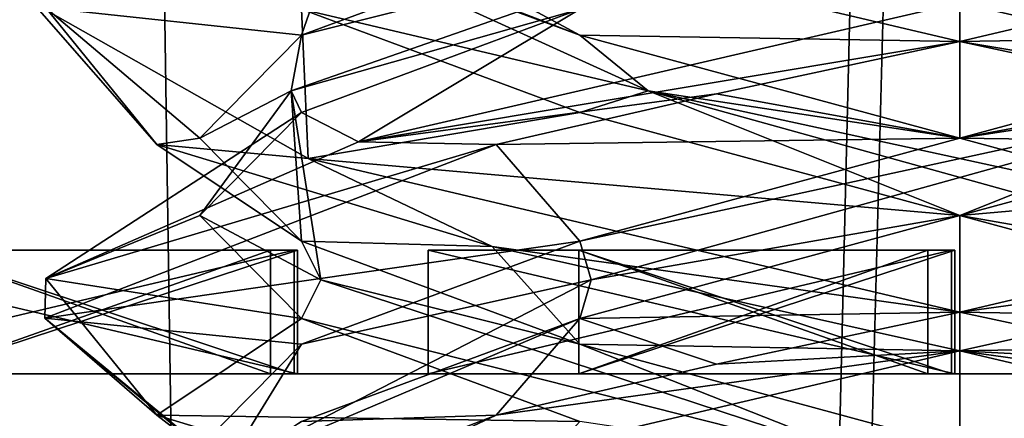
# Model space of a CAD drawing. Header units: millimetres. Extents: x -18.9 to 18.9, y -8.8 to 59.9.
# Tile 249 of 461: x -1.5 to 0.1, y 24.3 to 25. Entities that reach past the tile are written whole.
import ezdxf

# ---------------------------------------------------------------- set-up
doc = ezdxf.new("R2010")
doc.units = ezdxf.units.MM
doc.header["$LTSCALE"] = 65.185185
for name, color, linetype in [('1284', 7, 'CONTINUOUS'), ('1295', 7, 'CONTINUOUS'), ('1585', 7, 'CONTINUOUS'), ('1586', 7, 'CONTINUOUS'), ('2501', 7, 'CONTINUOUS'), ('2642', 7, 'CONTINUOUS'), ('2643', 7, 'CONTINUOUS'), ('2644', 7, 'CONTINUOUS'), ('2645', 7, 'CONTINUOUS'), ('2646', 7, 'CONTINUOUS'), ('2647', 7, 'CONTINUOUS'), ('2648', 7, 'CONTINUOUS'), ('2649', 7, 'CONTINUOUS'), ('2650', 7, 'CONTINUOUS'), ('2651', 7, 'CONTINUOUS'), ('2652', 7, 'CONTINUOUS'), ('2653', 7, 'CONTINUOUS'), ('2654', 7, 'CONTINUOUS'), ('2655', 7, 'CONTINUOUS'), ('2693', 7, 'CONTINUOUS'), ('2695', 7, 'CONTINUOUS'), ('2696', 7, 'CONTINUOUS'), ('2697', 7, 'CONTINUOUS'), ('2699', 7, 'CONTINUOUS'), ('2700', 7, 'CONTINUOUS'), ('2701', 7, 'CONTINUOUS'), ('2703', 7, 'CONTINUOUS'), ('2704', 7, 'CONTINUOUS'), ('2705', 7, 'CONTINUOUS'), ('2706', 7, 'CONTINUOUS'), ('3133', 7, 'CONTINUOUS'), ('3148', 7, 'CONTINUOUS'), ('3149', 7, 'CONTINUOUS'), ('3150', 7, 'CONTINUOUS'), ('3173', 7, 'CONTINUOUS'), ('3174', 7, 'CONTINUOUS'), ('3175', 7, 'CONTINUOUS'), ('3176', 7, 'CONTINUOUS'), ('3177', 7, 'CONTINUOUS'), ('3178', 7, 'CONTINUOUS'), ('3179', 7, 'CONTINUOUS'), ('3180', 7, 'CONTINUOUS'), ('3181', 7, 'CONTINUOUS'), ('3193', 7, 'CONTINUOUS'), ('3194', 7, 'CONTINUOUS'), ('3195', 7, 'CONTINUOUS'), ('3196', 7, 'CONTINUOUS'), ('3197', 7, 'CONTINUOUS'), ('3198', 7, 'CONTINUOUS'), ('3288', 7, 'CONTINUOUS')]:
    doc.layers.add(name, color=color, linetype=linetype)

msp = doc.modelspace()

# ---------------------------------------------------------------- linework, layer by layer
at = {"layer": '1284', "color": 7, "linetype": 'Continuous'}
for points in [[(-2.4343, 32.4, -11.818), (-1.3962, 32.4, -10.8154), (-2.2698, -3.5, -11.5768), (-2.4343, 32.4, -11.818)], [(-2.2698, -3.5, -11.5768), (-1.3962, 32.4, -10.8154), (-0.8623, -3.5, -10.5837), (-2.2698, -3.5, -11.5768)], [(-1.3962, 32.4, -10.8154), (0, 32.4, -10.45), (-0.8623, -3.5, -10.5837), (-1.3962, 32.4, -10.8154)], [(0, 32.4, -10.45), (0, 29.7897, -10.45), (-0.8623, -3.5, -10.5837), (0, 32.4, -10.45)], [(0, 29.7897, -10.45), (0.5552, 29.6513, -10.5046), (-0.8623, -3.5, -10.5837), (0, 29.7897, -10.45)], [(-0.8623, -3.5, -10.5837), (0.5552, 29.6513, -10.5046), (0.8623, -3.5, -10.5837), (-0.8623, -3.5, -10.5837)]]:
    msp.add_3dface(points, dxfattribs=at)
at = {"layer": '1295', "color": 7, "linetype": 'Continuous'}
for points in [[(-7.6096, -3.5, 15.6478), (-1.389, -3.5, 17.3445), (-2.2237, 26.4, 17.2571), (-7.6096, -3.5, 15.6478)], [(-1.389, -3.5, 17.3445), (3.603, 26.4, 17.0228), (-2.2237, 26.4, 17.2571), (-1.389, -3.5, 17.3445)], [(-1.389, -3.5, 17.3445), (5.0224, -3.5, 16.6594), (3.603, 26.4, 17.0228), (-1.389, -3.5, 17.3445)]]:
    msp.add_3dface(points, dxfattribs=at)
at = {"layer": '1585', "color": 7, "linetype": 'Continuous'}
for points in [[(2.05, 34.2851, 11.6876), (2.05, 24.4, 11.5151), (-2.05, 34.2851, 11.6876), (2.05, 34.2851, 11.6876)], [(2.05, 24.4, 11.5151), (-2.05, 24.4, 11.5151), (-2.05, 34.2851, 11.6876), (2.05, 24.4, 11.5151)]]:
    msp.add_3dface(points, dxfattribs=at)
at = {"layer": '1586', "color": 7, "linetype": 'Continuous'}
for points in [[(2.05, 24.4, 7.5849), (2.05, 26.2035, 7.5534), (-2.05, 26.2035, 7.5534), (2.05, 24.4, 7.5849)], [(2.05, 24.4, 7.5849), (-2.05, 26.2035, 7.5534), (-2.05, 24.4, 7.5849), (2.05, 24.4, 7.5849)]]:
    msp.add_3dface(points, dxfattribs=at)
at = {"layer": '2501', "color": 7, "linetype": 'Continuous'}
for points in [[(4.0151, 24.4, 9.55), (3.8653, 24.4, 8.7981), (-4.0151, 24.4, 9.55), (4.0151, 24.4, 9.55)], [(4.0151, 24.4, 9.55), (-4.0151, 24.4, 9.55), (-3.8653, 24.4, 10.3019), (4.0151, 24.4, 9.55)], [(3.8653, 24.4, 8.7981), (-3.8653, 24.4, 8.7981), (-4.0151, 24.4, 9.55), (3.8653, 24.4, 8.7981)], [(3.8653, 24.4, 10.3019), (4.0151, 24.4, 9.55), (-3.8653, 24.4, 10.3019), (3.8653, 24.4, 10.3019)], [(3.8653, 24.4, 10.3019), (-3.8653, 24.4, 10.3019), (-3.4395, 24.4, 10.9395), (3.8653, 24.4, 10.3019)], [(3.8653, 24.4, 8.7981), (3.4395, 24.4, 8.1605), (-3.8653, 24.4, 8.7981), (3.8653, 24.4, 8.7981)], [(3.4395, 24.4, 8.1605), (-3.4395, 24.4, 8.1605), (-3.8653, 24.4, 8.7981), (3.4395, 24.4, 8.1605)], [(3.4395, 24.4, 10.9395), (3.8653, 24.4, 10.3019), (-3.4395, 24.4, 10.9395), (3.4395, 24.4, 10.9395)], [(3.4395, 24.4, 10.9395), (-3.4395, 24.4, 10.9395), (-2.8019, 24.4, 11.3653), (3.4395, 24.4, 10.9395)], [(3.4395, 24.4, 8.1605), (2.8019, 24.4, 7.7347), (-3.4395, 24.4, 8.1605), (3.4395, 24.4, 8.1605)], [(2.8019, 24.4, 7.7347), (-2.8019, 24.4, 7.7347), (-3.4395, 24.4, 8.1605), (2.8019, 24.4, 7.7347)], [(2.8019, 24.4, 7.7347), (2.05, 24.4, 7.5849), (-2.8019, 24.4, 7.7347), (2.8019, 24.4, 7.7347)], [(2.05, 24.4, 7.5849), (-2.05, 24.4, 7.5849), (-2.8019, 24.4, 7.7347), (2.05, 24.4, 7.5849)], [(2.8019, 24.4, 11.3653), (3.4395, 24.4, 10.9395), (-2.8019, 24.4, 11.3653), (2.8019, 24.4, 11.3653)], [(-2.05, 24.4, 11.5151), (2.8019, 24.4, 11.3653), (-2.8019, 24.4, 11.3653), (-2.05, 24.4, 11.5151)], [(2.05, 24.4, 11.5151), (2.8019, 24.4, 11.3653), (-2.05, 24.4, 11.5151), (2.05, 24.4, 11.5151)]]:
    msp.add_3dface(points, dxfattribs=at)
at = {"layer": '2642', "color": 7, "linetype": 'Continuous'}
for points in [[(-0.0081, 24.6, 5.8), (-0.6162, 24.6, 6.0076), (-0.8602, 24.6, 5.8), (-0.0081, 24.6, 5.8)], [(-0.8602, 24.6, 5.8), (-0.6162, 24.6, 6.0076), (-0.8602, 24.6, 7.1), (-0.8602, 24.6, 5.8)], [(-0.8602, 24.6, 7.1), (-0.6162, 24.6, 6.0076), (-0.6162, 24.6, 6.3553), (-0.8602, 24.6, 7.1)], [(-0.0136, 24.6, 7.1), (-0.8602, 24.6, 7.1), (-0.0136, 24.6, 6.8924), (-0.0136, 24.6, 7.1)], [(-0.0136, 24.6, 6.8924), (-0.8602, 24.6, 7.1), (-0.6162, 24.6, 6.8924), (-0.0136, 24.6, 6.8924)], [(-0.6162, 24.6, 6.8924), (-0.8602, 24.6, 7.1), (-0.6162, 24.6, 6.5574), (-0.6162, 24.6, 6.8924)], [(-0.6162, 24.6, 6.5574), (-0.8602, 24.6, 7.1), (-0.6162, 24.6, 6.3553), (-0.6162, 24.6, 6.5574)], [(-0.0081, 24.6, 6.0076), (-0.6162, 24.6, 6.0076), (-0.0081, 24.6, 5.8), (-0.0081, 24.6, 6.0076)], [(-0.0518, 24.6, 6.5574), (-0.6162, 24.6, 6.5574), (-0.0518, 24.6, 6.3553), (-0.0518, 24.6, 6.5574)], [(-0.0518, 24.6, 6.3553), (-0.6162, 24.6, 6.5574), (-0.6162, 24.6, 6.3553), (-0.0518, 24.6, 6.3553)]]:
    msp.add_3dface(points, dxfattribs=at)
at = {"layer": '2643', "color": 7, "linetype": 'Continuous'}
for points in [[(-0.6162, 24.6, 6.3553), (-0.6162, 24.6, 6.0076), (-0.6162, 24.4, 6.3553), (-0.6162, 24.6, 6.3553)], [(-0.6162, 24.6, 6.0076), (-0.6162, 24.4, 6.0076), (-0.6162, 24.4, 6.3553), (-0.6162, 24.6, 6.0076)]]:
    msp.add_3dface(points, dxfattribs=at)
at = {"layer": '2644', "color": 7, "linetype": 'Continuous'}
for points in [[(-0.0518, 24.6, 6.3553), (-0.6162, 24.6, 6.3553), (-0.0518, 24.4, 6.3553), (-0.0518, 24.6, 6.3553)], [(-0.6162, 24.6, 6.3553), (-0.6162, 24.4, 6.3553), (-0.0518, 24.4, 6.3553), (-0.6162, 24.6, 6.3553)]]:
    msp.add_3dface(points, dxfattribs=at)
at = {"layer": '2645', "color": 7, "linetype": 'Continuous'}
for points in [[(-0.0518, 24.6, 6.5574), (-0.0518, 24.6, 6.3553), (-0.0518, 24.4, 6.5574), (-0.0518, 24.6, 6.5574)], [(-0.0518, 24.6, 6.3553), (-0.0518, 24.4, 6.3553), (-0.0518, 24.4, 6.5574), (-0.0518, 24.6, 6.3553)]]:
    msp.add_3dface(points, dxfattribs=at)
at = {"layer": '2646', "color": 7, "linetype": 'Continuous'}
for points in [[(-0.6162, 24.6, 6.5574), (-0.0518, 24.6, 6.5574), (-0.6162, 24.4, 6.5574), (-0.6162, 24.6, 6.5574)], [(-0.0518, 24.6, 6.5574), (-0.0518, 24.4, 6.5574), (-0.6162, 24.4, 6.5574), (-0.0518, 24.6, 6.5574)]]:
    msp.add_3dface(points, dxfattribs=at)
at = {"layer": '2647', "color": 7, "linetype": 'Continuous'}
for points in [[(-0.6162, 24.6, 6.8924), (-0.6162, 24.6, 6.5574), (-0.6162, 24.4, 6.8924), (-0.6162, 24.6, 6.8924)], [(-0.6162, 24.6, 6.5574), (-0.6162, 24.4, 6.5574), (-0.6162, 24.4, 6.8924), (-0.6162, 24.6, 6.5574)]]:
    msp.add_3dface(points, dxfattribs=at)
at = {"layer": '2648', "color": 7, "linetype": 'Continuous'}
for points in [[(-0.0136, 24.6, 6.8924), (-0.6162, 24.6, 6.8924), (-0.0136, 24.4, 6.8924), (-0.0136, 24.6, 6.8924)], [(-0.6162, 24.6, 6.8924), (-0.6162, 24.4, 6.8924), (-0.0136, 24.4, 6.8924), (-0.6162, 24.6, 6.8924)]]:
    msp.add_3dface(points, dxfattribs=at)
at = {"layer": '2649', "color": 7, "linetype": 'Continuous'}
for points in [[(-0.0136, 24.6, 7.1), (-0.0136, 24.6, 6.8924), (-0.0136, 24.4, 7.1), (-0.0136, 24.6, 7.1)], [(-0.0136, 24.6, 6.8924), (-0.0136, 24.4, 6.8924), (-0.0136, 24.4, 7.1), (-0.0136, 24.6, 6.8924)]]:
    msp.add_3dface(points, dxfattribs=at)
at = {"layer": '2650', "color": 7, "linetype": 'Continuous'}
for points in [[(-0.8602, 24.6, 7.1), (-0.0136, 24.6, 7.1), (-0.8602, 24.4, 7.1), (-0.8602, 24.6, 7.1)], [(-0.0136, 24.6, 7.1), (-0.0136, 24.4, 7.1), (-0.8602, 24.4, 7.1), (-0.0136, 24.6, 7.1)]]:
    msp.add_3dface(points, dxfattribs=at)
at = {"layer": '2651', "color": 7, "linetype": 'Continuous'}
for points in [[(-0.8602, 24.6, 5.8), (-0.8602, 24.6, 7.1), (-0.8602, 24.4, 5.8), (-0.8602, 24.6, 5.8)], [(-0.8602, 24.6, 7.1), (-0.8602, 24.4, 7.1), (-0.8602, 24.4, 5.8), (-0.8602, 24.6, 7.1)]]:
    msp.add_3dface(points, dxfattribs=at)
at = {"layer": '2652', "color": 7, "linetype": 'Continuous'}
for points in [[(-0.0081, 24.6, 5.8), (-0.8602, 24.6, 5.8), (-0.0081, 24.4, 5.8), (-0.0081, 24.6, 5.8)], [(-0.8602, 24.6, 5.8), (-0.8602, 24.4, 5.8), (-0.0081, 24.4, 5.8), (-0.8602, 24.6, 5.8)]]:
    msp.add_3dface(points, dxfattribs=at)
at = {"layer": '2653', "color": 7, "linetype": 'Continuous'}
for points in [[(-0.0081, 24.6, 6.0076), (-0.0081, 24.6, 5.8), (-0.0081, 24.4, 6.0076), (-0.0081, 24.6, 6.0076)], [(-0.0081, 24.6, 5.8), (-0.0081, 24.4, 5.8), (-0.0081, 24.4, 6.0076), (-0.0081, 24.6, 5.8)]]:
    msp.add_3dface(points, dxfattribs=at)
at = {"layer": '2654', "color": 7, "linetype": 'Continuous'}
for points in [[(-0.6162, 24.6, 6.0076), (-0.0081, 24.6, 6.0076), (-0.6162, 24.4, 6.0076), (-0.6162, 24.6, 6.0076)], [(-0.6162, 24.4, 6.0076), (-0.0081, 24.6, 6.0076), (-0.0081, 24.4, 6.0076), (-0.6162, 24.4, 6.0076)]]:
    msp.add_3dface(points, dxfattribs=at)
at = {"layer": '2655', "color": 7, "linetype": 'Continuous'}
for points in [[(-0.0136, 24.4, 6.8924), (-0.6162, 24.4, 6.8924), (-0.8602, 24.4, 7.1), (-0.0136, 24.4, 6.8924)], [(-0.0136, 24.4, 7.1), (-0.0136, 24.4, 6.8924), (-0.8602, 24.4, 7.1), (-0.0136, 24.4, 7.1)], [(-0.6162, 24.4, 6.8924), (-0.6162, 24.4, 6.5574), (-0.8602, 24.4, 7.1), (-0.6162, 24.4, 6.8924)], [(-0.6162, 24.4, 6.5574), (-0.6162, 24.4, 6.3553), (-0.8602, 24.4, 7.1), (-0.6162, 24.4, 6.5574)], [(-0.8602, 24.4, 5.8), (-0.6162, 24.4, 6.0076), (-0.0081, 24.4, 5.8), (-0.8602, 24.4, 5.8)], [(-0.6162, 24.4, 6.3553), (-0.6162, 24.4, 6.0076), (-0.8602, 24.4, 7.1), (-0.6162, 24.4, 6.3553)], [(-0.8602, 24.4, 7.1), (-0.6162, 24.4, 6.0076), (-0.8602, 24.4, 5.8), (-0.8602, 24.4, 7.1)], [(-0.0518, 24.4, 6.5574), (-0.0518, 24.4, 6.3553), (-0.6162, 24.4, 6.5574), (-0.0518, 24.4, 6.5574)], [(-0.0518, 24.4, 6.3553), (-0.6162, 24.4, 6.3553), (-0.6162, 24.4, 6.5574), (-0.0518, 24.4, 6.3553)], [(-0.0081, 24.4, 5.8), (-0.6162, 24.4, 6.0076), (-0.0081, 24.4, 6.0076), (-0.0081, 24.4, 5.8)]]:
    msp.add_3dface(points, dxfattribs=at)
at = {"layer": '2693', "color": 7, "linetype": 'Continuous'}
for points in [[(-1.0714, 24.6, 5.8), (-1.6796, 24.6, 6.0076), (-1.9235, 24.6, 5.8), (-1.0714, 24.6, 5.8)], [(-1.0769, 24.6, 7.1), (-1.9235, 24.6, 7.1), (-1.0769, 24.6, 6.8924), (-1.0769, 24.6, 7.1)], [(-1.0769, 24.6, 6.8924), (-1.9235, 24.6, 7.1), (-1.6796, 24.6, 6.8924), (-1.0769, 24.6, 6.8924)], [(-1.0714, 24.6, 6.0076), (-1.6796, 24.6, 6.0076), (-1.0714, 24.6, 5.8), (-1.0714, 24.6, 6.0076)], [(-1.1151, 24.6, 6.5574), (-1.6796, 24.6, 6.5574), (-1.1151, 24.6, 6.3553), (-1.1151, 24.6, 6.5574)], [(-1.1151, 24.6, 6.3553), (-1.6796, 24.6, 6.5574), (-1.6796, 24.6, 6.3553), (-1.1151, 24.6, 6.3553)]]:
    msp.add_3dface(points, dxfattribs=at)
at = {"layer": '2695', "color": 7, "linetype": 'Continuous'}
for points in [[(-1.1151, 24.6, 6.3553), (-1.6796, 24.6, 6.3553), (-1.1151, 24.4, 6.3553), (-1.1151, 24.6, 6.3553)], [(-1.6796, 24.6, 6.3553), (-1.6796, 24.4, 6.3553), (-1.1151, 24.4, 6.3553), (-1.6796, 24.6, 6.3553)]]:
    msp.add_3dface(points, dxfattribs=at)
at = {"layer": '2696', "color": 7, "linetype": 'Continuous'}
for points in [[(-1.1151, 24.6, 6.5574), (-1.1151, 24.6, 6.3553), (-1.1151, 24.4, 6.5574), (-1.1151, 24.6, 6.5574)], [(-1.1151, 24.6, 6.3553), (-1.1151, 24.4, 6.3553), (-1.1151, 24.4, 6.5574), (-1.1151, 24.6, 6.3553)]]:
    msp.add_3dface(points, dxfattribs=at)
at = {"layer": '2697', "color": 7, "linetype": 'Continuous'}
for points in [[(-1.6796, 24.6, 6.5574), (-1.1151, 24.6, 6.5574), (-1.6796, 24.4, 6.5574), (-1.6796, 24.6, 6.5574)], [(-1.1151, 24.6, 6.5574), (-1.1151, 24.4, 6.5574), (-1.6796, 24.4, 6.5574), (-1.1151, 24.6, 6.5574)]]:
    msp.add_3dface(points, dxfattribs=at)
at = {"layer": '2699', "color": 7, "linetype": 'Continuous'}
for points in [[(-1.0769, 24.6, 6.8924), (-1.6796, 24.6, 6.8924), (-1.0769, 24.4, 6.8924), (-1.0769, 24.6, 6.8924)], [(-1.6796, 24.6, 6.8924), (-1.6796, 24.4, 6.8924), (-1.0769, 24.4, 6.8924), (-1.6796, 24.6, 6.8924)]]:
    msp.add_3dface(points, dxfattribs=at)
at = {"layer": '2700', "color": 7, "linetype": 'Continuous'}
for points in [[(-1.0769, 24.6, 7.1), (-1.0769, 24.6, 6.8924), (-1.0769, 24.4, 7.1), (-1.0769, 24.6, 7.1)], [(-1.0769, 24.6, 6.8924), (-1.0769, 24.4, 6.8924), (-1.0769, 24.4, 7.1), (-1.0769, 24.6, 6.8924)]]:
    msp.add_3dface(points, dxfattribs=at)
at = {"layer": '2701', "color": 7, "linetype": 'Continuous'}
for points in [[(-1.9235, 24.6, 7.1), (-1.0769, 24.6, 7.1), (-1.9235, 24.4, 7.1), (-1.9235, 24.6, 7.1)], [(-1.0769, 24.6, 7.1), (-1.0769, 24.4, 7.1), (-1.9235, 24.4, 7.1), (-1.0769, 24.6, 7.1)]]:
    msp.add_3dface(points, dxfattribs=at)
at = {"layer": '2703', "color": 7, "linetype": 'Continuous'}
for points in [[(-1.0714, 24.6, 5.8), (-1.9235, 24.6, 5.8), (-1.0714, 24.4, 5.8), (-1.0714, 24.6, 5.8)], [(-1.9235, 24.6, 5.8), (-1.9235, 24.4, 5.8), (-1.0714, 24.4, 5.8), (-1.9235, 24.6, 5.8)]]:
    msp.add_3dface(points, dxfattribs=at)
at = {"layer": '2704', "color": 7, "linetype": 'Continuous'}
for points in [[(-1.0714, 24.6, 6.0076), (-1.0714, 24.6, 5.8), (-1.0714, 24.4, 6.0076), (-1.0714, 24.6, 6.0076)], [(-1.0714, 24.6, 5.8), (-1.0714, 24.4, 5.8), (-1.0714, 24.4, 6.0076), (-1.0714, 24.6, 5.8)]]:
    msp.add_3dface(points, dxfattribs=at)
at = {"layer": '2705', "color": 7, "linetype": 'Continuous'}
for points in [[(-1.6796, 24.6, 6.0076), (-1.0714, 24.6, 6.0076), (-1.6796, 24.4, 6.0076), (-1.6796, 24.6, 6.0076)], [(-1.6796, 24.4, 6.0076), (-1.0714, 24.6, 6.0076), (-1.0714, 24.4, 6.0076), (-1.6796, 24.4, 6.0076)]]:
    msp.add_3dface(points, dxfattribs=at)
at = {"layer": '2706', "color": 7, "linetype": 'Continuous'}
for points in [[(-1.9235, 24.4, 5.8), (-1.6796, 24.4, 6.0076), (-1.0714, 24.4, 5.8), (-1.9235, 24.4, 5.8)], [(-1.0769, 24.4, 6.8924), (-1.6796, 24.4, 6.8924), (-1.9235, 24.4, 7.1), (-1.0769, 24.4, 6.8924)], [(-1.0769, 24.4, 7.1), (-1.0769, 24.4, 6.8924), (-1.9235, 24.4, 7.1), (-1.0769, 24.4, 7.1)], [(-1.0714, 24.4, 5.8), (-1.6796, 24.4, 6.0076), (-1.0714, 24.4, 6.0076), (-1.0714, 24.4, 5.8)], [(-1.1151, 24.4, 6.3553), (-1.6796, 24.4, 6.3553), (-1.6796, 24.4, 6.5574), (-1.1151, 24.4, 6.3553)], [(-1.1151, 24.4, 6.5574), (-1.1151, 24.4, 6.3553), (-1.6796, 24.4, 6.5574), (-1.1151, 24.4, 6.5574)]]:
    msp.add_3dface(points, dxfattribs=at)
at = {"layer": '3133', "color": 7, "linetype": 'Continuous'}
for points in [[(0, 24.9375, -14.8), (-1.0542, 25.1856, -14.3671), (0, 25, -14.8), (0, 24.9375, -14.8)], [(-1.299, 24.7708, -14.05), (-1.4782, 24.9918, -13.0455), (-1.5, 25.0004, -13.2982), (-1.299, 24.7708, -14.05)], [(-1.0542, 24.7481, -14.3671), (-1.299, 24.7708, -14.05), (-1.5, 25.0004, -13.2982), (-1.0542, 24.7481, -14.3671)], [(0, 25, -11.8), (-0.9726, 24.7754, -12.1581), (0, 24.9375, -11.8), (0, 25, -11.8)], [(0, 24.9375, -11.8), (-0.9726, 24.7754, -12.1581), (-0.3936, 24.853, -11.8526), (0, 24.9375, -11.8)], [(-0.3936, 24.853, -11.8526), (-0.9726, 24.7754, -12.1581), (-0.75, 24.7708, -12.001), (-0.3936, 24.853, -11.8526)], [(-0.75, 24.7708, -12.001), (-1.4782, 24.5543, -13.0455), (-1.4797, 24.4899, -13.0542), (-0.75, 24.7708, -12.001)], [(-0.9726, 24.7754, -12.1581), (-1.4782, 24.5543, -13.0455), (-0.75, 24.7708, -12.001), (-0.9726, 24.7754, -12.1581)], [(-0.7567, 24.6058, -14.5952), (-1.299, 24.7708, -14.05), (-1.0542, 24.7481, -14.3671), (-0.7567, 24.6058, -14.5952)], [(0, 24.5, -14.8), (-0.7567, 24.6058, -14.5952), (-1.0542, 24.7481, -14.3671), (0, 24.5, -14.8)], [(0, 24.4375, -14.8), (-0.7567, 24.6058, -14.5952), (0, 24.5, -14.8), (0, 24.4375, -14.8)], [(-1.4782, 24.5543, -13.0455), (-1.299, 24.3333, -14.05), (-1.4797, 24.4899, -13.0542), (-1.4782, 24.5543, -13.0455)], [(-1.4797, 24.4899, -13.0542), (-1.299, 24.3333, -14.05), (-1.1447, 24.2138, -14.2693), (-1.4797, 24.4899, -13.0542)], [(0, 24.5, -11.8), (-0.3936, 24.4155, -11.8526), (0, 24.4375, -11.8), (0, 24.5, -11.8)], [(0, 24.4375, -11.8), (-0.75, 24.3333, -12.001), (-1.0557, 24.189, -12.2344), (0, 24.4375, -11.8)], [(-0.3936, 24.4155, -11.8526), (-0.75, 24.3333, -12.001), (0, 24.4375, -11.8), (-0.3936, 24.4155, -11.8526)], [(-1.0557, 24.189, -12.2344), (-0.75, 24.3333, -12.001), (-1.4797, 24.0524, -13.0542), (-1.0557, 24.189, -12.2344)], [(-1.299, 24.3333, -14.05), (-0.7567, 24.1683, -14.5952), (-1.1447, 24.2138, -14.2693), (-1.299, 24.3333, -14.05)]]:
    msp.add_3dface(points, dxfattribs=at)
at = {"layer": '3148', "color": 7, "linetype": 'Continuous'}
for points in [[(-0.6147, 24.3229, -14.3647), (-1.299, 24.3333, -14.05), (-1.0647, 24.4896, -13.9147), (-0.6147, 24.3229, -14.3647)], [(-0.7567, 24.1683, -14.5952), (-1.299, 24.3333, -14.05), (-0.6147, 24.3229, -14.3647), (-0.7567, 24.1683, -14.5952)]]:
    msp.add_3dface(points, dxfattribs=at)
at = {"layer": '3149', "color": 7, "linetype": 'Continuous'}
for points in [[(-0.6147, 24.4479, -14.3647), (-1.0334, 24.5521, -13.8966), (-1.0647, 24.6146, -13.9147), (-0.6147, 24.4479, -14.3647)], [(-0.104, 24.2465, -14.4887), (-1.0647, 24.4896, -13.9147), (-1.0334, 24.5521, -13.8966), (-0.104, 24.2465, -14.4887)], [(-0.104, 24.2465, -14.4887), (-1.0334, 24.5521, -13.8966), (-0.6147, 24.4479, -14.3647), (-0.104, 24.2465, -14.4887)], [(-0.6147, 24.3229, -14.3647), (-1.0647, 24.4896, -13.9147), (-0.104, 24.2465, -14.4887), (-0.6147, 24.3229, -14.3647)], [(0, 24.2812, -14.5294), (-0.104, 24.2465, -14.4887), (-0.6147, 24.4479, -14.3647), (0, 24.2812, -14.5294)]]:
    msp.add_3dface(points, dxfattribs=at)
at = {"layer": '3150', "color": 7, "linetype": 'Continuous'}
for points in [[(-1.299, 24.7708, -14.05), (-0.7567, 24.6058, -14.5952), (-1.0647, 24.6146, -13.9147), (-1.299, 24.7708, -14.05)], [(-0.7567, 24.6058, -14.5952), (-0.6147, 24.4479, -14.3647), (-1.0647, 24.6146, -13.9147), (-0.7567, 24.6058, -14.5952)], [(-0.7567, 24.6058, -14.5952), (0, 24.4375, -14.8), (-0.6147, 24.4479, -14.3647), (-0.7567, 24.6058, -14.5952)], [(0, 24.4375, -14.8), (0, 24.2812, -14.5294), (-0.6147, 24.4479, -14.3647), (0, 24.4375, -14.8)], [(0, 24.2812, -14.5294), (0, 24.4375, -14.8), (1.0605, 24.1875, -14.3608), (0, 24.2812, -14.5294)]]:
    msp.add_3dface(points, dxfattribs=at)
at = {"layer": '3173', "color": 7, "linetype": 'Continuous'}
msp.add_3dface([(0, 24.2812, -12.0706), (0.104, 24.2465, -12.1113), (0.6147, 24.4479, -12.2353), (0, 24.2812, -12.0706)], dxfattribs=at)
at = {"layer": '3174', "color": 7, "linetype": 'Continuous'}
for points in [[(0, 24.4375, -11.8), (0.6147, 24.4479, -12.2353), (0.7427, 24.6024, -11.9968), (0, 24.4375, -11.8)], [(0, 24.4375, -11.8), (0, 24.2812, -12.0706), (0.6147, 24.4479, -12.2353), (0, 24.4375, -11.8)], [(0, 24.4375, -11.8), (-1.0557, 24.189, -12.2344), (0, 24.2812, -12.0706), (0, 24.4375, -11.8)]]:
    msp.add_3dface(points, dxfattribs=at)
at = {"layer": '3175', "color": 7, "linetype": 'Continuous'}
for points in [[(-0.9726, 24.7754, -12.1581), (0, 25, -11.8), (-0.6147, 24.9896, -12.2353), (-0.9726, 24.7754, -12.1581)], [(-1.0647, 24.8229, -12.6853), (-0.9726, 24.7754, -12.1581), (-0.6147, 24.9896, -12.2353), (-1.0647, 24.8229, -12.6853)], [(-1.4782, 24.5543, -13.0455), (-0.9726, 24.7754, -12.1581), (-1.0647, 24.8229, -12.6853), (-1.4782, 24.5543, -13.0455)], [(-1.2294, 24.6562, -13.3), (-1.4782, 24.5543, -13.0455), (-1.0647, 24.8229, -12.6853), (-1.2294, 24.6562, -13.3)], [(-1.0647, 24.4896, -13.9147), (-1.4782, 24.5543, -13.0455), (-1.2294, 24.6562, -13.3), (-1.0647, 24.4896, -13.9147)], [(-1.299, 24.3333, -14.05), (-1.4782, 24.5543, -13.0455), (-1.0647, 24.4896, -13.9147), (-1.299, 24.3333, -14.05)]]:
    msp.add_3dface(points, dxfattribs=at)
at = {"layer": '3176', "color": 7, "linetype": 'Continuous'}
for points in [[(-1.0815, 24.8576, -12.7957), (-0.6147, 24.9896, -12.2353), (-0.2072, 25.1632, -12.1248), (-1.0815, 24.8576, -12.7957)], [(-1.0815, 24.8576, -12.7957), (-0.2072, 25.1632, -12.1248), (-1.0647, 24.9479, -12.6853), (-1.0815, 24.8576, -12.7957)], [(-1.0647, 24.9479, -12.6853), (-0.2072, 25.1632, -12.1248), (-0.6147, 25.1146, -12.2353), (-1.0647, 24.9479, -12.6853)], [(-1.0647, 24.8229, -12.6853), (-0.6147, 24.9896, -12.2353), (-1.0815, 24.8576, -12.7957), (-1.0647, 24.8229, -12.6853)], [(-1.2294, 24.7812, -13.3), (-1.0815, 24.8576, -12.7957), (-1.0647, 24.9479, -12.6853), (-1.2294, 24.7812, -13.3)], [(-1.0334, 24.5521, -13.8966), (-1.2294, 24.6562, -13.3), (-1.0815, 24.8576, -12.7957), (-1.0334, 24.5521, -13.8966)], [(-1.0647, 24.6146, -13.9147), (-1.0815, 24.8576, -12.7957), (-1.2294, 24.7812, -13.3), (-1.0647, 24.6146, -13.9147)], [(-1.2294, 24.6562, -13.3), (-1.0647, 24.8229, -12.6853), (-1.0815, 24.8576, -12.7957), (-1.2294, 24.6562, -13.3)], [(-1.0647, 24.6146, -13.9147), (-1.0334, 24.5521, -13.8966), (-1.0815, 24.8576, -12.7957), (-1.0647, 24.6146, -13.9147)], [(-1.0334, 24.5521, -13.8966), (-1.0647, 24.4896, -13.9147), (-1.2294, 24.6562, -13.3), (-1.0334, 24.5521, -13.8966)]]:
    msp.add_3dface(points, dxfattribs=at)
at = {"layer": '3177', "color": 7, "linetype": 'Continuous'}
for points in [[(-0.9726, 25.2129, -12.1581), (-1.4782, 24.9918, -13.0455), (-1.0647, 24.9479, -12.6853), (-0.9726, 25.2129, -12.1581)], [(-0.9726, 25.2129, -12.1581), (-1.0647, 24.9479, -12.6853), (-0.6147, 25.1146, -12.2353), (-0.9726, 25.2129, -12.1581)], [(-1.4782, 24.9918, -13.0455), (-1.299, 24.7708, -14.05), (-1.2294, 24.7812, -13.3), (-1.4782, 24.9918, -13.0455)], [(-1.4782, 24.9918, -13.0455), (-1.2294, 24.7812, -13.3), (-1.0647, 24.9479, -12.6853), (-1.4782, 24.9918, -13.0455)], [(-1.299, 24.7708, -14.05), (-1.0647, 24.6146, -13.9147), (-1.2294, 24.7812, -13.3), (-1.299, 24.7708, -14.05)]]:
    msp.add_3dface(points, dxfattribs=at)
at = {"layer": '3178', "color": 7, "linetype": 'Continuous'}
for points in [[(-1.0542, 24.7481, -14.3671), (-1.5, 25.0004, -13.2982), (-1.0647, 24.9896, -13.9147), (-1.0542, 24.7481, -14.3671)], [(-0.6147, 24.8229, -14.3647), (-1.0542, 24.7481, -14.3671), (-1.0647, 24.9896, -13.9147), (-0.6147, 24.8229, -14.3647)], [(0, 24.6562, -14.5294), (-1.0542, 24.7481, -14.3671), (-0.6147, 24.8229, -14.3647), (0, 24.6562, -14.5294)], [(0, 24.5, -14.8), (-1.0542, 24.7481, -14.3671), (0, 24.6562, -14.5294), (0, 24.5, -14.8)], [(0.6147, 24.4896, -14.3647), (0, 24.5, -14.8), (0, 24.6562, -14.5294), (0.6147, 24.4896, -14.3647)], [(0, 24.5, -14.8), (0.6147, 24.4896, -14.3647), (0.3882, 24.4167, -14.7489), (0, 24.5, -14.8)]]:
    msp.add_3dface(points, dxfattribs=at)
at = {"layer": '3179', "color": 7, "linetype": 'Continuous'}
for points in [[(-0.5043, 24.8576, -14.3815), (-1.0647, 24.9896, -13.9147), (-1.1752, 25.1632, -13.5072), (-0.5043, 24.8576, -14.3815)], [(-0.5043, 24.8576, -14.3815), (-1.1752, 25.1632, -13.5072), (-0.6147, 24.9479, -14.3647), (-0.5043, 24.8576, -14.3815)], [(-0.6147, 24.9479, -14.3647), (-1.1752, 25.1632, -13.5072), (-1.0647, 25.1146, -13.9147), (-0.6147, 24.9479, -14.3647)], [(-0.6147, 24.8229, -14.3647), (-1.0647, 24.9896, -13.9147), (-0.5043, 24.8576, -14.3815), (-0.6147, 24.8229, -14.3647)], [(0, 24.7812, -14.5294), (-0.5043, 24.8576, -14.3815), (-0.6147, 24.9479, -14.3647), (0, 24.7812, -14.5294)], [(0, 24.6562, -14.5294), (-0.6147, 24.8229, -14.3647), (-0.5043, 24.8576, -14.3815), (0, 24.6562, -14.5294)], [(0.6147, 24.6146, -14.3647), (0.5966, 24.5521, -14.3334), (-0.5043, 24.8576, -14.3815), (0.6147, 24.6146, -14.3647)], [(0.5966, 24.5521, -14.3334), (0, 24.6562, -14.5294), (-0.5043, 24.8576, -14.3815), (0.5966, 24.5521, -14.3334)], [(0.6147, 24.6146, -14.3647), (-0.5043, 24.8576, -14.3815), (0, 24.7812, -14.5294), (0.6147, 24.6146, -14.3647)], [(0.5966, 24.5521, -14.3334), (0.6147, 24.4896, -14.3647), (0, 24.6562, -14.5294), (0.5966, 24.5521, -14.3334)]]:
    msp.add_3dface(points, dxfattribs=at)
at = {"layer": '3180', "color": 7, "linetype": 'Continuous'}
for points in [[(-1.0542, 25.1856, -14.3671), (-0.6147, 24.9479, -14.3647), (-1.0647, 25.1146, -13.9147), (-1.0542, 25.1856, -14.3671)], [(-1.0542, 25.1856, -14.3671), (0, 24.9375, -14.8), (-0.6147, 24.9479, -14.3647), (-1.0542, 25.1856, -14.3671)], [(0, 24.9375, -14.8), (0, 24.7812, -14.5294), (-0.6147, 24.9479, -14.3647), (0, 24.9375, -14.8)], [(0, 24.7812, -14.5294), (0, 24.9375, -14.8), (0.3882, 24.8542, -14.7489), (0, 24.7812, -14.5294)], [(0.75, 24.7708, -14.599), (0, 24.7812, -14.5294), (0.3882, 24.8542, -14.7489), (0.75, 24.7708, -14.599)], [(0.75, 24.7708, -14.599), (0.6147, 24.6146, -14.3647), (0, 24.7812, -14.5294), (0.75, 24.7708, -14.599)]]:
    msp.add_3dface(points, dxfattribs=at)
at = {"layer": '3181', "color": 7, "linetype": 'Continuous'}
msp.add_3dface([(0.9721, 24.7756, -14.4424), (0, 25, -14.8), (0.6147, 24.9896, -14.3647), (0.9721, 24.7756, -14.4424)], dxfattribs=at)
at = {"layer": '3193', "color": 7, "linetype": 'Continuous'}
for points in [[(-1.0647, 24.3229, -12.6853), (-0.75, 24.3333, -12.001), (-0.6147, 24.4896, -12.2353), (-1.0647, 24.3229, -12.6853)], [(-1.4797, 24.0524, -13.0542), (-0.75, 24.3333, -12.001), (-1.0647, 24.3229, -12.6853), (-1.4797, 24.0524, -13.0542)]]:
    msp.add_3dface(points, dxfattribs=at)
at = {"layer": '3194', "color": 7, "linetype": 'Continuous'}
for points in [[(-1.0647, 24.4479, -12.6853), (-0.5966, 24.5521, -12.2666), (-0.6147, 24.6146, -12.2353), (-1.0647, 24.4479, -12.6853)], [(-1.1887, 24.2465, -13.196), (-0.6147, 24.4896, -12.2353), (-0.5966, 24.5521, -12.2666), (-1.1887, 24.2465, -13.196)], [(-1.1887, 24.2465, -13.196), (-0.5966, 24.5521, -12.2666), (-1.0647, 24.4479, -12.6853), (-1.1887, 24.2465, -13.196)], [(-1.0647, 24.3229, -12.6853), (-0.6147, 24.4896, -12.2353), (-1.1887, 24.2465, -13.196), (-1.0647, 24.3229, -12.6853)], [(-1.2294, 24.2812, -13.3), (-1.1887, 24.2465, -13.196), (-1.0647, 24.4479, -12.6853), (-1.2294, 24.2812, -13.3)]]:
    msp.add_3dface(points, dxfattribs=at)
at = {"layer": '3195', "color": 7, "linetype": 'Continuous'}
for points in [[(-0.75, 24.7708, -12.001), (-1.4797, 24.4899, -13.0542), (-0.6147, 24.6146, -12.2353), (-0.75, 24.7708, -12.001)], [(-1.4797, 24.4899, -13.0542), (-1.0647, 24.4479, -12.6853), (-0.6147, 24.6146, -12.2353), (-1.4797, 24.4899, -13.0542)], [(-1.4797, 24.4899, -13.0542), (-1.1447, 24.2138, -14.2693), (-1.2294, 24.2812, -13.3), (-1.4797, 24.4899, -13.0542)], [(-1.4797, 24.4899, -13.0542), (-1.2294, 24.2812, -13.3), (-1.0647, 24.4479, -12.6853), (-1.4797, 24.4899, -13.0542)]]:
    msp.add_3dface(points, dxfattribs=at)
at = {"layer": '3196', "color": 7, "linetype": 'Continuous'}
for points in [[(0.6147, 24.8229, -12.2353), (0, 24.6562, -12.0706), (1.0576, 24.7491, -12.2363), (0.6147, 24.8229, -12.2353)], [(0, 24.6562, -12.0706), (0, 24.5, -11.8), (1.0576, 24.7491, -12.2363), (0, 24.6562, -12.0706)], [(-0.6147, 24.4896, -12.2353), (0, 24.5, -11.8), (0, 24.6562, -12.0706), (-0.6147, 24.4896, -12.2353)], [(-0.75, 24.3333, -12.001), (-0.3936, 24.4155, -11.8526), (-0.6147, 24.4896, -12.2353), (-0.75, 24.3333, -12.001)], [(-0.3936, 24.4155, -11.8526), (0, 24.5, -11.8), (-0.6147, 24.4896, -12.2353), (-0.3936, 24.4155, -11.8526)]]:
    msp.add_3dface(points, dxfattribs=at)
at = {"layer": '3197', "color": 7, "linetype": 'Continuous'}
for points in [[(0, 24.7812, -12.0706), (0.5043, 24.8576, -12.2185), (0.6147, 24.9479, -12.2353), (0, 24.7812, -12.0706)], [(-0.6147, 24.6146, -12.2353), (-0.5966, 24.5521, -12.2666), (0.5043, 24.8576, -12.2185), (-0.6147, 24.6146, -12.2353)], [(-0.6147, 24.6146, -12.2353), (0.5043, 24.8576, -12.2185), (0, 24.7812, -12.0706), (-0.6147, 24.6146, -12.2353)], [(-0.5966, 24.5521, -12.2666), (0, 24.6562, -12.0706), (0.5043, 24.8576, -12.2185), (-0.5966, 24.5521, -12.2666)], [(0, 24.6562, -12.0706), (0.6147, 24.8229, -12.2353), (0.5043, 24.8576, -12.2185), (0, 24.6562, -12.0706)], [(-0.5966, 24.5521, -12.2666), (-0.6147, 24.4896, -12.2353), (0, 24.6562, -12.0706), (-0.5966, 24.5521, -12.2666)]]:
    msp.add_3dface(points, dxfattribs=at)
at = {"layer": '3198', "color": 7, "linetype": 'Continuous'}
for points in [[(0, 24.9375, -11.8), (0.6147, 24.9479, -12.2353), (1.0576, 25.1866, -12.2363), (0, 24.9375, -11.8)], [(0, 24.9375, -11.8), (-0.3936, 24.853, -11.8526), (0, 24.7812, -12.0706), (0, 24.9375, -11.8)], [(0, 24.9375, -11.8), (0, 24.7812, -12.0706), (0.6147, 24.9479, -12.2353), (0, 24.9375, -11.8)], [(-0.3936, 24.853, -11.8526), (-0.75, 24.7708, -12.001), (0, 24.7812, -12.0706), (-0.3936, 24.853, -11.8526)], [(-0.75, 24.7708, -12.001), (-0.6147, 24.6146, -12.2353), (0, 24.7812, -12.0706), (-0.75, 24.7708, -12.001)]]:
    msp.add_3dface(points, dxfattribs=at)
at = {"layer": '3288', "color": 7, "linetype": 'Continuous'}
for points in [[(0, 25, -11.8), (0, 24.9375, -11.8), (1.0576, 25.1866, -12.2363), (0, 25, -11.8)], [(0, 24.9375, -14.8), (0, 25, -14.8), (0.9721, 24.7756, -14.4424), (0, 24.9375, -14.8)], [(0.3882, 24.8542, -14.7489), (0, 24.9375, -14.8), (0.9721, 24.7756, -14.4424), (0.3882, 24.8542, -14.7489)], [(0, 24.5, -11.8), (0.7427, 24.6024, -11.9968), (1.0576, 24.7491, -12.2363), (0, 24.5, -11.8)], [(0, 24.5, -11.8), (0, 24.4375, -11.8), (0.7427, 24.6024, -11.9968), (0, 24.5, -11.8)], [(0, 24.4375, -14.8), (0, 24.5, -14.8), (0.3882, 24.4167, -14.7489), (0, 24.4375, -14.8)], [(1.0605, 24.1875, -14.3608), (0, 24.4375, -14.8), (0.75, 24.3333, -14.599), (1.0605, 24.1875, -14.3608)], [(0.75, 24.3333, -14.599), (0, 24.4375, -14.8), (0.3882, 24.4167, -14.7489), (0.75, 24.3333, -14.599)]]:
    msp.add_3dface(points, dxfattribs=at)

doc.saveas('drawing.dxf')
